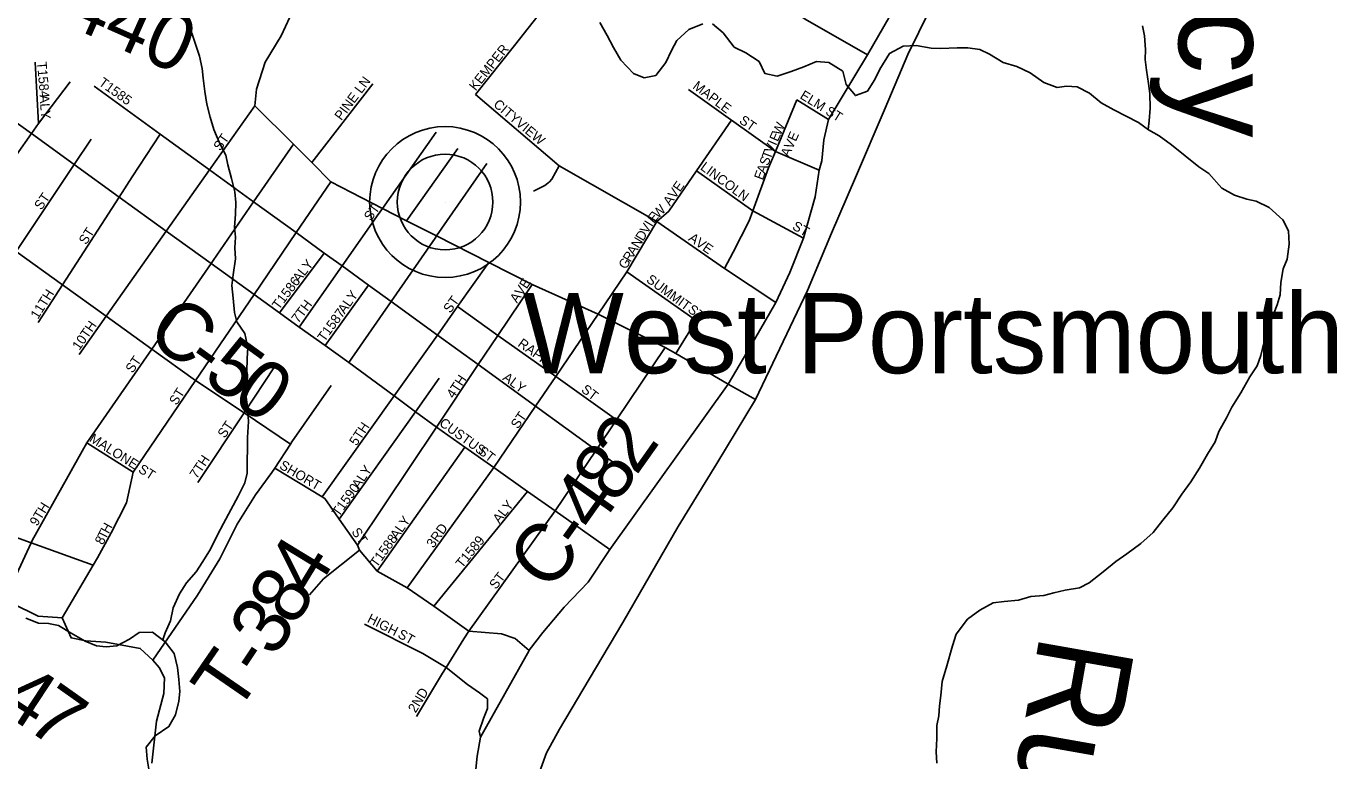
# Model space of a CAD drawing. Extents: x 1624196 to 2029251, y 146837 to 440034.
# Drawn here: x 1815416 to 1822196, y 273733 to 277560 of the extents above; entities that cross this region are included whole.
import ezdxf

# ---------------------------------------------------------------- set-up
doc = ezdxf.new("R2010")
doc.units = 0
for name, color, linetype in [('GM_X_County_Road', 7, 'Continuous'), ('GM_X_County_Road_Text', 7, 'Continuous'), ('GM_X_Minor_River', 7, 'Continuous'), ('GM_X_Minor_River_Text', 7, 'Continuous'), ('GM_X_State_Route', 7, 'Continuous'), ('GM_X_Township_Road', 7, 'Continuous'), ('GM_X_Township_Road_Text', 7, 'Continuous'), ('GM_X_Township_Subdivision', 7, 'Continuous'), ('GM_X_Township_Subdivision_Text', 7, 'Continuous'), ('GM_X_Unincorporated', 7, 'Continuous'), ('GM_X_Unincorporated_Location', 7, 'Continuous'), ('GM_X_Unincorporated_Text', 7, 'Continuous')]:
    doc.layers.add(name, color=color, linetype=linetype)

msp = doc.modelspace()

# ---------------------------------------------------------------- linework, layer by layer
at = {"layer": 'GM_X_County_Road'}
for points in [[(1815247.1, 278432.8), (1815423.7, 278227.2), (1816086.3, 277932.4), (1816701, 277654.8), (1816789.8, 277607), (1816744.5, 277510.1), (1816661.4, 277372.7), (1816616.5, 277231.7), (1816607.8, 277145.5), (1816808.4, 276944.6), (1816903.8, 276849.1), (1817003, 276749.7), (1817272.5, 276611), (1817397.8, 276546.5), (1817554.1, 276467.1), (1817826.8, 276328.4), (1818051, 276214.5), (1818395, 276059.2), (1818745, 275886.4), (1818800.4, 275855.4), (1819072.9, 275695.9), (1819214.6, 275616.1)], [(1818036.9, 274310.2), (1818108, 274402.6), (1818219.3, 274534.3), (1818342.7, 274664.1), (1818455.5, 274835.1), (1819072.9, 275695.9), (1819209.2, 275928.3), (1819321, 276121.2), (1819394.1, 276276.3), (1819465, 276455.7), (1819524.8, 276670.6), (1819547, 276810.1), (1819560.2, 276858.9), (1819571.3, 276967.5), (1819595.7, 277073.8), (1819797.3, 277410.5), (1819967.2, 277707.6), (1820000.8, 277764.5)], [(1818036.1, 274309.1), (1817963, 274371.1), (1817892.1, 274395.5), (1817721.5, 274408.8), (1817539.9, 274539.5), (1817400.3, 274634.7), (1817245.3, 274721.1), (1817153.5, 274831), (1817141.6, 274856.3), (1817553.3, 275472.2), (1817444.6, 275552.2), (1817332.7, 275634.6), (1817097, 275808), (1816973.8, 275896.3), (1816838.6, 275993.1), (1816736.7, 276066.2), (1816603.6, 276162.4), (1816379.5, 276324.4), (1816146.9, 276492.6), (1815901.6, 276669.9), (1815667.3, 276839.3), (1815444.7, 277000.2), (1815345.2, 277072.1)], [(1817688.3, 273287.8), (1817740.8, 273516.7), (1817765.8, 273757.5), (1817783.6, 273857.2), (1818036.1, 274309.1), (1818036.9, 274310.2)]]:
    msp.add_lwpolyline(points, dxfattribs=at)
at = {"layer": 'GM_X_Minor_River'}
for points in [[(1816129, 274363.4), (1816141.7, 274400.1), (1816168.2, 274462.1), (1816182.7, 274530.3), (1816215.3, 274604.3), (1816251.8, 274660.3), (1816302.3, 274718.2), (1816336.8, 274772.2), (1816377.4, 274836.1), (1816412, 274908.2), (1816444.5, 274970.2), (1816483.1, 275040.2), (1816521.7, 275112.2), (1816556.3, 275182.2), (1816568.6, 275232.3), (1816567, 275294.5), (1816569.5, 275362.8), (1816569.8, 275416.9), (1816574.4, 275501.2), (1816568.9, 275575.5), (1816561.3, 275641.8), (1816561.6, 275695.9), (1816566.1, 275762.1), (1816568.5, 275828.3), (1816570.9, 275886.5), (1816555.3, 275958.8), (1816513.5, 276019.3), (1816501.8, 276069.5), (1816494.3, 276143.8), (1816488.7, 276210.1), (1816495.1, 276264.2), (1816507.7, 276348.5), (1816504, 276404.7), (1816506.4, 276460.8), (1816502.7, 276513), (1816507.2, 276581.2), (1816509.6, 276641.4), (1816503.9, 276697.6), (1816486.3, 276766), (1816466.7, 276838.3), (1816457, 276888.6), (1816421.3, 276955), (1816393.6, 277021.4), (1816376, 277085.7), (1816358.4, 277154.1), (1816346.8, 277220.3), (1816339.2, 277288.6), (1816333.5, 277338.8), (1816319.9, 277403.1), (1816296.2, 277471.5), (1816280.5, 277523.8), (1816242.8, 277596.2)], [(1818940.3, 277572), (1818867.8, 277542.4), (1818805.3, 277484.5), (1818776.8, 277432.5), (1818748.3, 277370.5), (1818695.7, 277302.6), (1818635.4, 277290.9), (1818579.3, 277313.3), (1818513.5, 277382), (1818475.8, 277448.4), (1818442.1, 277510.8), (1818404.4, 277579.3)], [(1819046.4, 277525.2), (1818990.5, 277571.7)], [(1821259.1, 277021.7), (1821265.3, 277066.4), (1821269.8, 277132.6), (1821268.2, 277208.9), (1821260.6, 277261.1), (1821251, 277331.4), (1821243.3, 277385.6), (1821245.7, 277437.8), (1821240.1, 277510.1), (1821230.4, 277562.3)], [(1820159.6, 273721.8), (1820156, 273780), (1820158.4, 273850.2), (1820158.9, 273918.5), (1820169.2, 273968.6), (1820173.6, 274020.7), (1820180, 274074.8), (1820186.5, 274147), (1820211.1, 274229.2), (1820239.9, 274333.4), (1820260.3, 274393.4), (1820319, 274471.3), (1820383.6, 274519.1), (1820452.1, 274556.8), (1820510.3, 274564.5), (1820584.6, 274570.1), (1820649, 274589.8), (1820715.3, 274595.4), (1820767.5, 274609.1), (1820827.9, 274622.8), (1820902.2, 274634.4), (1820952.5, 274660.2), (1821025.2, 274718), (1821091.8, 274771.7), (1821148.2, 274811.5), (1821220.8, 274865.3), (1821285.4, 274923.1), (1821336, 274987), (1821388.6, 275050.9), (1821435.3, 275122.9), (1821481.8, 275186.8), (1821526.5, 275258.8), (1821569.1, 275330.8), (1821607.7, 275394.8), (1821628.1, 275448.8), (1821666.7, 275520.8), (1821695.1, 275574.8), (1821741.8, 275650.8), (1821788.5, 275732.8), (1821827, 275790.8), (1821845.4, 275844.8), (1821864, 275917), (1821886.5, 275985.1), (1821902.9, 276037.1), (1821931.5, 276109.2), (1821945.9, 276161.3), (1821950.3, 276225.5), (1821962.8, 276295.7), (1821983.2, 276345.7), (1821993.7, 276423.9), (1821990.2, 276494.2), (1821960.4, 276550.5), (1821888.6, 276615.2), (1821822.6, 276647.7), (1821772.5, 276658), (1821708.4, 276680.5), (1821642.4, 276717), (1821574.6, 276791.7), (1821522.7, 276828.1), (1821452.8, 276884.7), (1821380.9, 276941.3), (1821317, 276987.9), (1821261, 277020.3), (1821209.1, 277058.7), (1821081, 277123.7), (1821015, 277160.2), (1820953.1, 277210.8), (1820889.1, 277243.3), (1820834.9, 277247.6), (1820784.7, 277239.9), (1820716.7, 277266.4), (1820644.7, 277317), (1820574.7, 277349.5), (1820504.6, 277370), (1820432.6, 277414.6), (1820382.6, 277439), (1820320.4, 277447.4), (1820264.2, 277447.7), (1820179.9, 277444.2), (1820129.7, 277444.5), (1820051.5, 277459), (1819983.3, 277455.4), (1819912.8, 277417.7), (1819862.1, 277335.7), (1819835.6, 277281.7), (1819797.1, 277221.7), (1819734.7, 277198), (1819686.9, 277256.5), (1819669.3, 277324.8), (1819597.3, 277371.4), (1819533.1, 277375.8), (1819466.7, 277348.1), (1819400.3, 277324.5), (1819327.9, 277298.8), (1819263.8, 277313.2), (1819234.1, 277375.6), (1819164.1, 277420.2), (1819104.1, 277450.6), (1819046.4, 277525.2)], [(1816058.6, 273670.1), (1816047.1, 273742.4), (1816041.5, 273804.7), (1816088, 273864.6), (1816160.6, 273912.3), (1816195.1, 273974.3), (1816211.6, 274044.5), (1816218, 274094.6), (1816212.4, 274156.8), (1816204.7, 274219.1), (1816187.1, 274293.4), (1816141.4, 274353.9), (1816075.5, 274404.5), (1816005.2, 274402.9), (1815954.8, 274367.1), (1815888.3, 274333.4), (1815834.1, 274327.7), (1815784, 274332), (1815723.9, 274356.4), (1815651.9, 274399), (1815586, 274439.5), (1815533.8, 274449.9), (1815481.7, 274450.2), (1815415.6, 274476.7)]]:
    msp.add_lwpolyline(points, dxfattribs=at)
at = {"layer": 'GM_X_State_Route'}
for points in [[(1820122.9, 277645.3), (1820007.7, 277412.7), (1819889.2, 277132.5), (1819735.2, 276772.5), (1819611.2, 276482.3), (1819484.9, 276183.2), (1819214.6, 275616.1), (1819013.1, 275281.6), (1818811.5, 274953.7), (1818523.6, 274455), (1818381, 274214.9)], [(1818381, 274214.9), (1818193.4, 273899.3), (1818126.9, 273775.2), (1818045, 273549.2), (1818000.7, 273387.5), (1817958.6, 273203.7)]]:
    msp.add_lwpolyline(points, dxfattribs=at)
at = {"layer": 'GM_X_Township_Road'}
for points in [[(1817552, 276464), (1817554.1, 276467.1), (1817815.8, 276844.5)], [(1817097, 275808), (1817317.4, 276125.9), (1817546.2, 276455.8), (1817552, 276464)], [(1816077, 274258.8), (1816308.7, 274596.9), (1816425.9, 274785.2), (1816515, 274965.6), (1816612, 275119.9), (1816696.8, 275236), (1816711.1, 275258), (1816792.9, 275383.7), (1816799.8, 275394.3), (1817005.9, 275688.8)], [(1816071.5, 273721.2), (1816095.5, 273940.3), (1816134.3, 274085.3), (1816137.5, 274165.7), (1816108.9, 274219.7), (1816077, 274258.8), (1816011.4, 274319.1), (1815832.1, 274351.5), (1815727.5, 274358.4), (1815650.9, 274373.7), (1815604.7, 274478), (1815478.9, 274486.5), (1815342.8, 274555.2), (1815198.4, 274582), (1814712.4, 274719.7), (1814253, 274823.5), (1813687.4, 274878), (1813534.2, 274910.6), (1813393, 274959.4), (1813185.5, 274993.4), (1812568.7, 275147.9), (1812494.3, 275165.3)]]:
    msp.add_lwpolyline(points, dxfattribs=at)
at = {"layer": 'GM_X_Township_Subdivision'}
for points in [[(1819209.4, 277785.5), (1819473.7, 277595.7), (1819797.3, 277410.5)], [(1817959.5, 277459.6), (1818128.4, 277672.6)], [(1817757, 277204), (1817959.5, 277459.6), (1817959.5, 277459.6)], [(1815481.4, 277052.1), (1815463.3, 277371.5)], [(1814933.3, 276275.7), (1815130.9, 276555.6), (1815444.7, 277000.2), (1815481.4, 277052.1), (1815646.9, 277270)], [(1815770.7, 277246.7), (1816114.1, 276997.8), (1816371.7, 276811.1), (1816601.2, 276644.9), (1816822.6, 276484.5), (1816969.3, 276378.2), (1817061.9, 276311.1), (1817198.8, 276211.8), (1817317.4, 276125.9), (1817558.3, 275951.4), (1817771.2, 275797.1), (1818069.6, 275580.9), (1818385.2, 275352.2), (1818506.6, 275264.2)], [(1816903.8, 276849.1), (1817221.5, 277259.9)], [(1817757, 277204), (1818191.8, 276832), (1818700.7, 276542.1), (1819052.9, 276298.4), (1819321, 276121.2)], [(1818866.7, 277230.4), (1819084.5, 277074.2)], [(1815692.9, 275849.6), (1815833.6, 276048.9), (1816146.9, 276492.6), (1816371.7, 276811.1), (1816607.8, 277145.5)], [(1819052.9, 276298.4), (1819098.2, 276383.1), (1819181, 276546.6), (1819200, 276597.9), (1819282.9, 276822.8), (1819318.1, 276906.7), (1819430.7, 277175.4)], [(1819430.7, 277175.4), (1819595.7, 277073.8)], [(1818761.2, 276594.9), (1818762.7, 276596.1), (1818907.3, 276805.8), (1819089.7, 277070.4)], [(1819084.5, 277074.2), (1819089.7, 277070.4), (1819318.1, 276906.7), (1819547, 276810.1)], [(1814472.3, 277034.1), (1814681.5, 276882.1), (1814913.8, 276713.3), (1815130.9, 276555.6), (1815364.7, 276385.7), (1815605.5, 276212.7), (1815833.6, 276048.9), (1816071.1, 275878.3), (1816299, 275714.6), (1816551.4, 275545.4), (1816792.9, 275383.7)], [(1817245.4, 276572.4), (1817272.5, 276611), (1817551.3, 277007.9)], [(1815187.4, 276119.9), (1815364.7, 276385.7), (1815667.3, 276839.3), (1815755.6, 276971.7)], [(1815969.6, 276774.9), (1816114.1, 276997.8)], [(1816390.3, 276339.9), (1816601.2, 276644.9), (1816808.4, 276944.6)], [(1817397.8, 276546.5), (1817665.5, 276923.2)], [(1818059.5, 276700), (1818117.5, 276730.7), (1818133.6, 276741.5), (1818142.5, 276749.3), (1818153.4, 276763.2), (1818191.8, 276832)], [(1818907.3, 276805.8), (1819200, 276597.9), (1819465, 276455.7)], [(1815478.7, 276016.9), (1815605.5, 276212.7), (1815901.6, 276669.9), (1815969.6, 276774.9), (1815969.6, 276774.9)], [(1815973.7, 275236.4), (1816299, 275714.6), (1816603.6, 276162.4), (1816822.6, 276484.5), (1817003, 276749.7)], [(1818544.7, 276279.9), (1818700.7, 276542.1), (1818761.2, 276594.9)], [(1816838.6, 275993.1), (1817061.9, 276311.1), (1817241.4, 276566.7), (1817245.4, 276572.4)], [(1815733.3, 275389.7), (1816071.1, 275878.3), (1816379.5, 276324.4), (1816390.3, 276339.9), (1816390.3, 276339.9)], [(1816736.7, 276066.2), (1816969.3, 276378.2)], [(1816958.2, 275108.6), (1817332.7, 275634.6), (1817558.3, 275951.4), (1817663.6, 276099.2), (1817826.8, 276328.4)], [(1817400.3, 274634.7), (1817852.2, 275261.1), (1818069.6, 275580.9), (1818174.4, 275735.2), (1818395, 276059.2), (1818544.7, 276279.9)], [(1818544.7, 276279.9), (1818905.3, 276027.8)], [(1816973.8, 275896.3), (1817198.8, 276211.8)], [(1817553.3, 275472.2), (1817771.2, 275797.1), (1817873.4, 275949.7), (1818051, 276214.5)], [(1817663.6, 276099.2), (1817873.4, 275949.7), (1818174.4, 275735.2), (1818491.7, 275509.1)], [(1818800.4, 275855.4), (1818905.3, 276027.8)], [(1817696.8, 274369.1), (1817721.5, 274408.8), (1818170.8, 275036.2), (1818385.2, 275352.2), (1818491.7, 275509.1), (1818745, 275886.4)], [(1816310.9, 275183.1), (1816551.4, 275545.4), (1816711, 275786.1)], [(1817047.5, 274991.9), (1817444.6, 275552.2), (1817568.4, 275727)], [(1817553.3, 275472.2), (1817701.3, 275367.7), (1817852.2, 275261.1), (1818028, 275136.9), (1818170.8, 275036.2), (1818455.5, 274835.1)], [(1815342.8, 274555.2), (1815356.9, 274682.3), (1815442.6, 274868.8), (1815448.1, 274880.7), (1815733.3, 275389.7)], [(1815733.3, 275389.7), (1815973.7, 275236.4)], [(1817245.3, 274721.1), (1817701.3, 275367.7)], [(1815604.7, 274478), (1815766.2, 274752.3), (1815789.2, 274791.3), (1815860, 274921.6), (1815939, 275077.9), (1815973.7, 275236.4)], [(1817141.6, 274856.3), (1817047.5, 274991.9), (1817043.3, 274998), (1816971.4, 275100.6), (1816958.2, 275108.6), (1816711.1, 275258)], [(1817539.9, 274539.5), (1818028, 275136.9)], [(1815033.3, 275016.2), (1815168.3, 274967.6), (1815442.6, 274868.8), (1815766.2, 274752.3)], [(1816893.2, 274599), (1816965.8, 274681), (1817153.5, 274831)], [(1817178.5, 274445.4), (1817482.3, 274293.6), (1817578.7, 274235.7)], [(1817585.7, 274190.1), (1817604.1, 274220.5), (1817696.8, 274369.1)], [(1817578.7, 274235.7), (1817604.1, 274220.5), (1817714.9, 274131.9), (1817776.9, 274087.5), (1817819, 274056.5), (1817819, 274005.6), (1817799.1, 273954.6), (1817775.1, 273889.1), (1817783.6, 273857.2)], [(1817449.1, 273964.8), (1817585.7, 274190.1)]]:
    msp.add_lwpolyline(points, dxfattribs=at)
at = {"layer": 'GM_X_Unincorporated'}
for radius in [392.8, 249]:
    msp.add_circle((1817598.4, 276643.9), radius, dxfattribs=at)
at = {"layer": 'GM_X_Unincorporated_Location'}
msp.add_line((1817598.4, 276643.9), (1817598.4, 276643.9), dxfattribs=at)

# ---------------------------------------------------------------- texts
at = {"layer": 'GM_X_County_Road_Text'}
for s, rotation, p in [('C-440', 336.01021, (1815212, 277749.6)), ('C', 324.15509, (1816031.7, 275934.2)), ('5', 324.12899, (1816328.9, 275719.5)), ('-', 324.14859, (1816229.9, 275791)), ('0', 324.09788, (1816477.4, 275612.1)), ('2', 54.71385, (1818593, 275214.4)), ('8', 54.71388, (1818487.1, 275064.8)), ('4', 54.67132, (1818380.9, 274915)), ('C', 49.21984, (1818131, 274605.9)), ('-', 54.47811, (1818309.3, 274814.7))]:
    msp.add_text(s, height=300, rotation=rotation, dxfattribs=at).set_placement(p)
at = {"layer": 'GM_X_Minor_River_Text'}
for s, height, rotation, p in [('Spellacy', 500.01, 270.00153, (1821419, 279506.9)), ('Run', 500, 260.00161, (1820698.2, 274405.2))]:
    msp.add_text(s, height=height, rotation=rotation, dxfattribs=at).set_placement(p)
at = {"layer": 'GM_X_Township_Road_Text'}
for s, rotation, p in [('4', 58.63845, (1816911.2, 274584.3)), ('8', 58.24961, (1816812.8, 274425.3)), ('3', 57.24943, (1816709.8, 274265)), ('T', 55.39347, (1816508.1, 273969.1)), ('-', 56.2645, (1816638.3, 274157.9)), ('4', 326.66067, (1815254, 274008.3)), ('7', 324.70401, (1815406.2, 273908.3))]:
    msp.add_text(s, height=300, rotation=rotation, dxfattribs=at).set_placement(p)
at = {"layer": 'GM_X_Township_Subdivision_Text'}
for s, rotation, p in [('KEMPER', 51.49865, (1817757.9, 277219.5)), ('T1584', 274.89645, (1815473.3, 277372.8)), ('T1585', 324.08977, (1815790.7, 277256.3)), ('PINE LN', 53.34214, (1817058.3, 277065.1)), ('MAPLE', 322.88517, (1818884.1, 277238.7)), ('ELM ST', 328.24133, (1819442.2, 277186.4)), ('ALY', 273.94312, (1815486.5, 277201.1)), ('CITYVIEW', 319.66756, (1817846.1, 277146)), ('ST', 325.30354, (1819125.8, 277058.6)), ('ST', 55.30921, (1816428.7, 276906.6)), ('E', 65.69625, (1819330.4, 276954.9)), ('W', 65.69099, (1819344.9, 276986.9)), ('AVE', 66.0345, (1819388.5, 276874.5)), ('V', 67.1515, (1819304.4, 276894.5)), ('I', 65.85995, (1819321.4, 276934.8)), ('S', 69.59071, (1819280, 276829.1)), ('T', 69.51269, (1819292.3, 276862.1)), ('LINCOLN', 323.69592, (1818923.6, 276816.4)), ('E', 69.59905, (1819252.4, 276754.9)), ('A', 69.59487, (1819264.7, 276787.9)), ('AVE', 54.68348, (1818769.6, 276620.7)), ('ST', 55.30921, (1815495.9, 276598.6)), ('ST', 54.45641, (1817212, 276541.5)), ('E', 50.1367, (1818685, 276529.4)), ('W', 44.03703, (1818706.6, 276555.3)), ('V', 58.82453, (1818652, 276474.5)), ('I', 58.82455, (1818674.8, 276512.2)), ('ST', 330.25092, (1819402.3, 276504.6)), ('ST', 57.26792, (1815729, 276417.9)), ('N', 58.81687, (1818606.5, 276399.2)), ('D', 58.82453, (1818629.2, 276436.9)), ('AVE', 324.68652, (1818861.9, 276446.9)), ('A', 58.81687, (1818583.7, 276361.6)), ('ALY', 51.95731, (1816838.4, 276220.5)), ('G', 58.82634, (1818540.4, 276290.1)), ('R', 58.82239, (1818563.2, 276327.7)), ('T1586', 52.81067, (1816732.7, 276079.6)), ('SUMMIT', 323.74427, (1818642, 276231.2)), ('11TH', 57.80147, (1815478.1, 276030.6)), ('ALY', 54.69169, (1817075.6, 276057.4)), ('AVE', 56.31203, (1817973, 276114.4)), ('7TH', 53.12922, (1816833.8, 276009.3)), ('ST', 54.47036, (1817625.5, 276061.7)), ('T1587', 54.09155, (1816970.1, 275912.3)), ('ST', 320.18727, (1818858.1, 276076.9)), ('10TH', 55.30353, (1815693.9, 275868.2)), ('RAPP', 324.46159, (1817973.1, 275896.9)), ('ST', 55.30528, (1815971.1, 275749.4)), ('4TH', 56.30992, (1817643, 275617.2)), ('ALY', 323.52903, (1817894, 275720.7)), ('ST', 57.26792, (1816199.8, 275581.9)), ('ST', 322.4371, (1818303.4, 275659.1)), ('ST', 55.29785, (1816450.7, 275410.6)), ('CUSTUS', 324.21044, (1817564, 275483.3)), ('ST', 55.30528, (1817977.5, 275459)), ('MALONE ST', 327.91698, (1815741.9, 275400)), ('5TH', 56.30992, (1817137.1, 275370.8)), ('7TH', 56.30992, (1816305.4, 275199.2)), ('ST', 322.4371, (1817766.6, 275337.9)), ('SHORT', 329.47254, (1816731.6, 275259.3)), ('ALY', 56.31203, (1817150.3, 275146.4)), ('T1590', 54.08976, (1817044.9, 275001.5)), ('9TH', 58.23944, (1815473.7, 274952.6)), ('ALY', 51.95142, (1817881.1, 274966.6)), ('H', 61.49942, (1815846, 274913.5)), ('ALY', 55.17606, (1817348.5, 274882.5)), ('3RD', 54.4633, (1817537.6, 274838.7)), ('8', 63.1766, (1815816.4, 274855)), ('T', 63.18992, (1815830.3, 274882.5)), ('ST', 304.70215, (1817108.6, 274926.6)), ('T1588', 54.09155, (1817243, 274737.4)), ('T1589', 50.60067, (1817687.6, 274733.6)), ('ST', 52.42653, (1817863.4, 274623.4)), ('HIGH', 332.69801, (1817188.8, 274458.8)), ('ST', 330.25092, (1817347.5, 274379.4)), ('2ND', 58.67009, (1817444.8, 273980.1))]:
    msp.add_text(s, height=50, rotation=rotation, dxfattribs=at).set_placement(p)
at = {"layer": 'GM_X_Unincorporated_Text'}
msp.add_text('West Portsmouth', height=417, rotation=0.00001, dxfattribs=at).set_placement((1818002.9, 275752.6))

doc.saveas('drawing.dxf')
